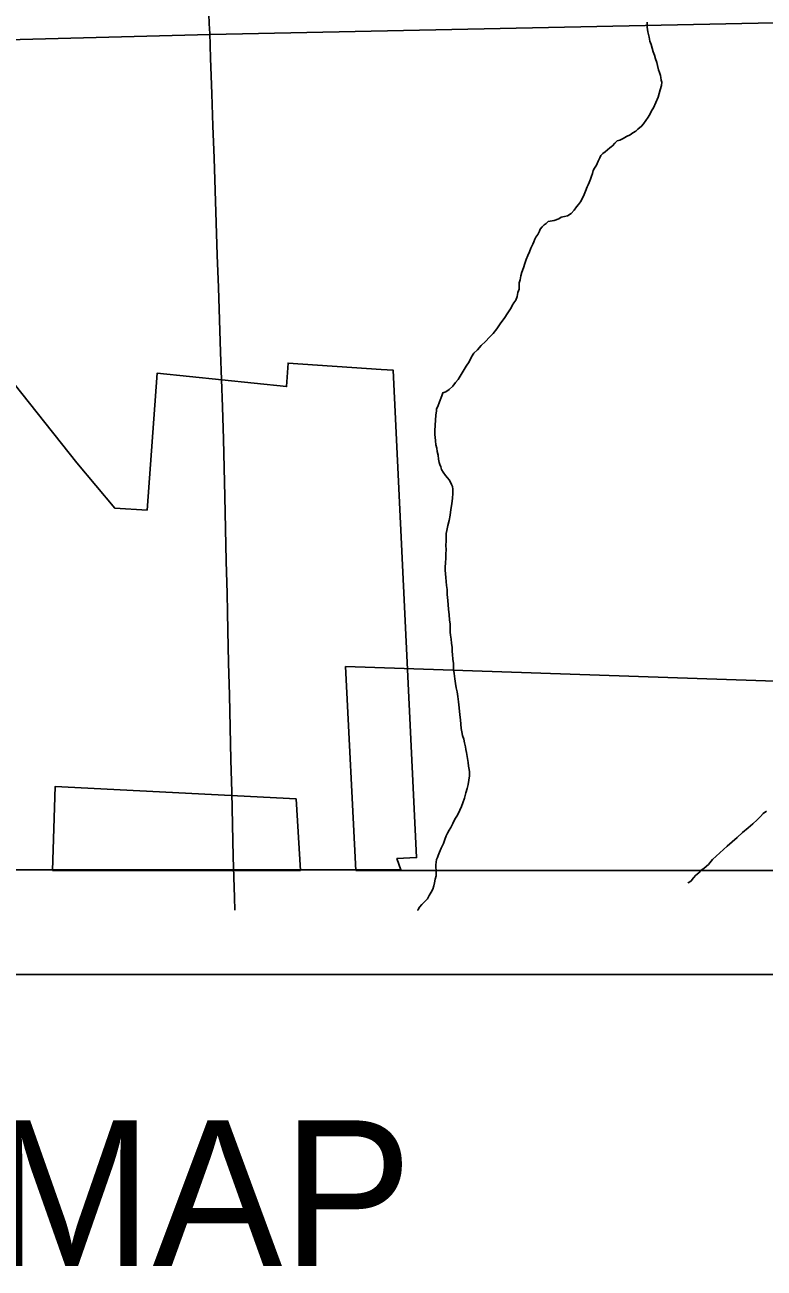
# Model space of a CAD drawing. Extents: x -11.4 to 84.1, y 11.1 to 59.
# Drawn here: x 29.98 to 30.691, y 40.266 to 41.461 of the extents above; entities that cross this region are included whole.
import ezdxf

# ---------------------------------------------------------------- set-up
doc = ezdxf.new("R2010")
doc.units = 0
for name, color, linetype in [('GM_X_Corporation', 7, 'Continuous'), ('GM_X_Minor_River', 7, 'Continuous'), ('GM_X_Rail_Line', 7, 'Continuous'), ('GM_X_Township_Road', 7, 'Continuous'), ('SH_Data', 7, 'Continuous'), ('SH_Text', 7, 'Continuous')]:
    doc.layers.add(name, color=color, linetype=linetype)

msp = doc.modelspace()

# ---------------------------------------------------------------- linework, layer by layer
at = {"layer": 'GM_X_Corporation'}
for p, q in [((29.9542, 40.6489), (30.3415, 40.6489)), ((30.0064, 40.6483), (30.2451, 40.6483)), ((30.2983, 40.6483), (32.5599, 40.6483))]:
    msp.add_line(p, q, dxfattribs=at)
for points in [[(30.3415, 40.6489), (30.3377, 40.6599), (30.3566, 40.6608), (30.3341, 41.129), (30.3225, 41.1298), (30.233, 41.136), (30.2316, 41.1133), (30.107, 41.1262), (30.0974, 40.9947), (30.0664, 40.9966), (30.03, 41.04), (29.7946, 41.3359)], [(30.7487, 40.8288), (30.2884, 40.8443), (30.2983, 40.6483)], [(30.2451, 40.6483), (30.2407, 40.7171), (30.0092, 40.7292), (30.0064, 40.6483)]]:
    msp.add_lwpolyline(points, dxfattribs=at)
at = {"layer": 'GM_X_Minor_River'}
for points in [[(30.5785, 41.4636), (30.5785, 41.4586), (30.579, 41.4541), (30.5802, 41.4491), (30.581, 41.4453), (30.5822, 41.4419), (30.5831, 41.4385), (30.5842, 41.4351), (30.5854, 41.4317), (30.5863, 41.4283), (30.5875, 41.4249), (30.5883, 41.4219), (30.5891, 41.4177), (30.5903, 41.4151), (30.5911, 41.4124), (30.5915, 41.4102), (30.5919, 41.4079), (30.5923, 41.406), (30.592, 41.4026), (30.5909, 41.3984), (30.5899, 41.3949), (30.5888, 41.3915), (30.5844, 41.3811), (30.5825, 41.3784), (30.5811, 41.3754), (30.5792, 41.3723), (30.577, 41.3689), (30.5748, 41.3658), (30.5729, 41.3635), (30.5695, 41.3607), (30.5673, 41.3588), (30.5647, 41.3572), (30.562, 41.3553), (30.5586, 41.3537), (30.5553, 41.3518), (30.5519, 41.3502), (30.5496, 41.3494), (30.5474, 41.3471), (30.5451, 41.3448), (30.5425, 41.3428), (30.5403, 41.3409), (30.538, 41.3389), (30.5358, 41.3374), (30.5339, 41.3354), (30.5328, 41.3331), (30.5313, 41.3301), (30.5295, 41.3262), (30.5276, 41.3232), (30.5265, 41.3209), (30.5258, 41.3182), (30.5247, 41.3155), (30.524, 41.3125), (30.5226, 41.3094), (30.5215, 41.3071), (30.5207, 41.3052), (30.5189, 41.301), (30.5178, 41.2979), (30.5163, 41.2945), (30.5141, 41.291), (30.5123, 41.2883), (30.5104, 41.286), (30.5082, 41.2829), (30.5052, 41.2798), (30.5018, 41.2775), (30.4988, 41.2767), (30.4958, 41.2763), (30.4935, 41.2747)], [(30.4935, 41.2747), (30.489, 41.2731), (30.4852, 41.2723), (30.4833, 41.2719), (30.4811, 41.2699), (30.4792, 41.2688), (30.4773, 41.2668), (30.4755, 41.2645), (30.4747, 41.2626), (30.4733, 41.2595), (30.4714, 41.2568), (30.4703, 41.2549), (30.4692, 41.2526), (30.4685, 41.2503), (30.4666, 41.2465), (30.4652, 41.2427), (30.4637, 41.2392), (30.4619, 41.2354), (30.4608, 41.2316), (30.4594, 41.2274), (30.4579, 41.2232), (30.4568, 41.2197), (30.4561, 41.2159), (30.4554, 41.2129), (30.4551, 41.2106), (30.4551, 41.2071), (30.4541, 41.2037), (30.4534, 41.1999), (30.4519, 41.1964), (30.4501, 41.1938), (30.4486, 41.1914), (30.4475, 41.1891), (30.4445, 41.1842), (30.4408, 41.1788), (30.4375, 41.1745), (30.4338, 41.1688), (30.4304, 41.1645), (30.4267, 41.1607), (30.4229, 41.1568), (30.4188, 41.1529), (30.4151, 41.1487), (30.4117, 41.1456), (30.4095, 41.1418), (30.4073, 41.1372), (30.4044, 41.1329), (30.3966, 41.1202), (30.394, 41.1172), (30.3914, 41.1137), (30.388, 41.1106), (30.3846, 41.1083), (30.382, 41.1075), (30.3809, 41.1044), (30.3787, 41.0987), (30.3769, 41.0941), (30.3758, 41.0921), (30.3758, 41.0899), (30.3751, 41.086), (30.3748, 41.0811), (30.3745, 41.0762), (30.3743, 41.0708), (30.3743, 41.067), (30.3744, 41.0647), (30.3748, 41.0613), (30.3752, 41.0575), (30.3761, 41.0541), (30.3765, 41.0511), (30.3773, 41.0473), (30.3777, 41.0435), (30.3782, 41.0405), (30.379, 41.0386), (30.3798, 41.0363), (30.3806, 41.0337), (30.3821, 41.031), (30.3845, 41.028), (30.3864, 41.0258), (30.388, 41.0239), (30.3891, 41.0216), (30.3903, 41.0194), (30.3911, 41.0175), (30.3915, 41.0148), (30.3916, 41.0106), (30.3913, 41.0061), (30.3906, 41.0007), (30.3896, 40.9954), (30.3889, 40.9897), (30.3879, 40.9847), (30.3868, 40.9798), (30.3857, 40.9752), (30.385, 40.9721), (30.3851, 40.9649), (30.3848, 40.9611), (30.3849, 40.9565), (30.3846, 40.9527), (30.3847, 40.9486), (30.3844, 40.944), (30.384, 40.9398), (30.3841, 40.9368), (30.3846, 40.9299), (30.3855, 40.9223), (30.3859, 40.9185), (30.386, 40.9136)], [(30.386, 40.9136), (30.3865, 40.9079), (30.3874, 40.8995), (30.3879, 40.8939), (30.3883, 40.8893), (30.3888, 40.8851), (30.3888, 40.8809), (30.3889, 40.8775), (30.3893, 40.8745), (30.3898, 40.8707), (30.3902, 40.8669), (30.3907, 40.8627), (30.3907, 40.8589), (30.3912, 40.8559), (30.3916, 40.8513), (30.3921, 40.8472), (30.3921, 40.8422), (30.3926, 40.8377), (30.3934, 40.8327), (30.3939, 40.8282), (30.3947, 40.824), (30.3955, 40.8202), (30.3964, 40.8157), (30.3969, 40.8103), (30.3977, 40.8047), (30.3982, 40.7978), (30.3987, 40.7933), (30.3991, 40.7891), (30.3996, 40.7849), (30.4, 40.7815), (30.4008, 40.7781), (30.402, 40.7747), (30.4028, 40.7709), (30.4037, 40.7671), (30.4041, 40.7645), (30.4045, 40.7618), (30.4062, 40.7523), (30.4066, 40.7485), (30.4071, 40.7455), (30.4075, 40.7432), (30.4075, 40.7394), (30.4068, 40.7352), (30.4062, 40.731), (30.4051, 40.7272), (30.404, 40.723), (30.4026, 40.718), (30.4011, 40.7135), (30.3997, 40.71), (30.3982, 40.7062), (30.396, 40.7016), (30.3934, 40.6977), (30.3916, 40.6935), (30.3894, 40.6897), (30.3879, 40.687), (30.3864, 40.6843), (30.385, 40.6816), (30.3839, 40.6782), (30.3824, 40.6744), (30.3802, 40.6698), (30.3788, 40.6659), (30.3773, 40.6629), (30.3766, 40.661), (30.3758, 40.659), (30.3755, 40.6564), (30.3752, 40.6537), (30.3752, 40.6518), (30.3753, 40.648), (30.3753, 40.6457), (30.3754, 40.6431), (30.3746, 40.64), (30.3739, 40.6366), (30.3732, 40.6335), (30.3721, 40.6305), (30.3707, 40.6274), (30.3688, 40.6243), (30.367, 40.6212), (30.3644, 40.6185), (30.3618, 40.6158), (30.3595, 40.6131), (30.3577, 40.6104), (30.3576, 40.6103)], [(30.693, 40.7053), (30.69, 40.703), (30.6874, 40.7003), (30.684, 40.6972), (30.6799, 40.6933), (30.6754, 40.6894), (30.6701, 40.6848)], [(30.6701, 40.6848), (30.6649, 40.6801), (30.66, 40.6759), (30.6552, 40.6716), (30.6413, 40.6588), (30.6372, 40.6542), (30.6331, 40.6507), (30.6301, 40.6484), (30.6279, 40.6461), (30.6253, 40.6438), (30.623, 40.6414), (30.6208, 40.6384), (30.6185, 40.6368), (30.6174, 40.6364)]]:
    msp.add_lwpolyline(points, dxfattribs=at)
at = {"layer": 'GM_X_Rail_Line'}
msp.add_lwpolyline([(26.7173, 41.5554), (27.053, 41.3716), (27.5535, 41.381), (28.6, 41.4108), (30.1582, 41.4518), (31.0724, 41.4705), (32.0351, 41.4994), (32.0472, 41.5115), (32.0379, 42.0121), (32.0463, 42.0224), (33.0454, 42.0406)], dxfattribs=at)
at = {"layer": 'GM_X_Township_Road'}
msp.add_line((30.1577, 41.4533), (30.1576, 41.4564), dxfattribs=at)
for points in [[(30.1576, 41.4564), (30.1573, 41.463), (30.1559, 41.494), (30.1545, 41.5251), (30.1531, 41.5561), (30.1517, 41.5871), (30.1509, 41.6044), (30.1501, 41.6217), (30.1487, 41.6528), (30.1473, 41.6838), (30.1459, 41.7148), (30.145, 41.734), (30.1441, 41.7531), (30.1423, 41.7841), (30.1404, 41.8151), (30.1385, 41.8462), (30.1367, 41.8772), (30.1351, 41.9026), (30.1336, 41.9281)], [(30.1818, 40.6103), (30.1814, 40.6225), (30.1808, 40.642), (30.1803, 40.6616), (30.1795, 40.6926), (30.1788, 40.7237), (30.1781, 40.7548), (30.1774, 40.7858), (30.1766, 40.8169), (30.1759, 40.848), (30.1752, 40.879), (30.1748, 40.8967), (30.1744, 40.9144), (30.1736, 40.9455), (30.1729, 40.9766), (30.1722, 41.0076), (30.1716, 41.0352), (30.1709, 41.0627), (30.1699, 41.0938), (30.169, 41.1201), (30.1681, 41.1464), (30.167, 41.1775), (30.166, 41.2085), (30.1649, 41.2396), (30.1639, 41.2706), (30.1628, 41.3017), (30.1618, 41.3327), (30.1607, 41.3638), (30.1597, 41.3948), (30.1591, 41.4118), (30.1585, 41.4288), (30.1577, 41.4533)]]:
    msp.add_lwpolyline(points, dxfattribs=at)
at = {"layer": 'SH_Data'}
msp.add_line((26.1653, 40.5483), (33.1653, 40.5483), dxfattribs=at)

# ---------------------------------------------------------------- texts
at = {"layer": 'SH_Text'}
msp.add_text('LOCATION MAP', height=0.14, dxfattribs=at).set_placement((28.9377, 40.2683))

doc.saveas('drawing.dxf')
